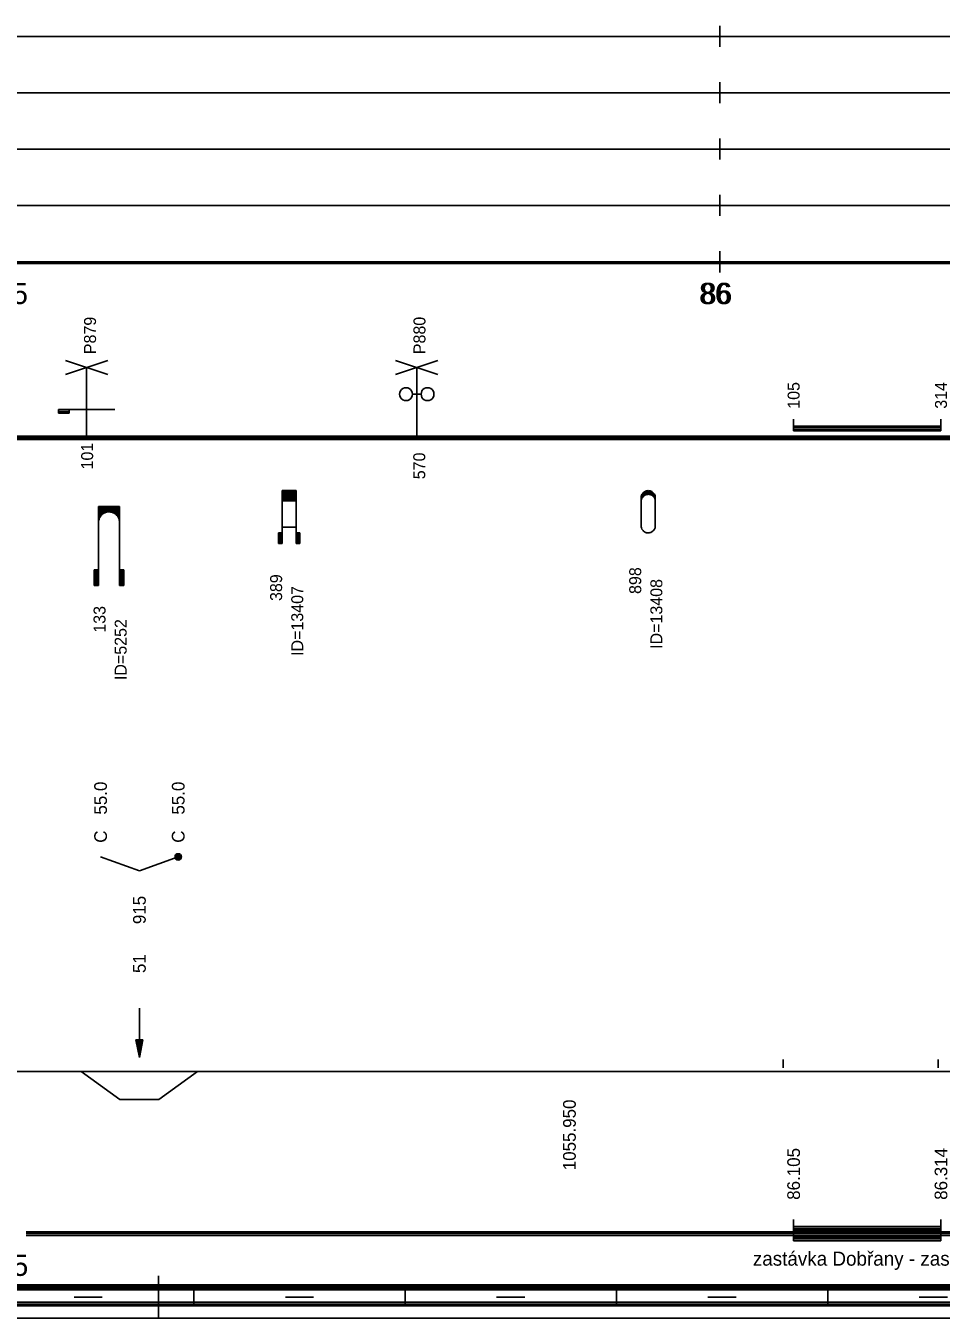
# Model space of a CAD drawing. Extents: x 2 to 10148, y 0 to 380.
# Drawn here: x 8801.2 to 8931.1, y 0 to 183.5 of the extents above; entities that cross this region are included whole.
import ezdxf

# ---------------------------------------------------------------- set-up
doc = ezdxf.new("R2010")
doc.units = 0
for name, color, linetype in [('CARA_S_OBJEKTY', 7, 'Continuous'), ('KRIV1_CARA', 7, 'Continuous'), ('KRIV1_TEXT', 7, 'Continuous'), ('L_OBJEKTY_TEXT', 7, 'Continuous'), ('L_OBJEKTY_TVAR', 7, 'Continuous'), ('OBJEKTY_TEXT', 7, 'Continuous'), ('OBJEKTY_TVAR', 7, 'Continuous'), ('RAM', 7, 'Continuous'), ('RYCHL_RASTR', 7, 'Continuous'), ('RYCHL_STAN', 7, 'Continuous'), ('STAN_CARA', 7, 'Continuous'), ('STAN_TEXT', 7, 'Continuous')]:
    doc.layers.add(name, color=color, linetype=linetype)

msp = doc.modelspace()

# ---------------------------------------------------------------- linework, layer by layer
for p, q in [((8908.68, 36.75), (8908.68, 35.55)), ((8930.68, 36.75), (8930.68, 35.55))]:
    msp.add_line(p, q)
at = {"layer": 'CARA_S_OBJEKTY'}
for p, q in [((8072.18, 125.25), (9138.15, 125.25)), ((8072.18, 125), (9138.15, 125)), ((8072.18, 124.75), (9138.15, 124.75))]:
    msp.add_line(p, q, dxfattribs=at)
at = {"layer": 'KRIV1_CARA'}
for p, q in [((8072.18, 35), (9138.15, 35)), ((8809.02, 35), (8814.52, 31.07)), ((8820.04, 31.07), (8825.54, 35)), ((8814.52, 31.07), (8820.04, 31.07))]:
    msp.add_line(p, q, dxfattribs=at)
at = {"layer": 'KRIV1_TEXT'}
for p, q in [((8817.28, 63.5), (8811.77, 65.5)), ((8817.28, 63.5), (8822.79, 65.5)), ((8817.28, 44), (8817.28, 42.2)), ((8817.28, 42.2), (8817.28, 40)), ((8816.78, 39.5), (8817.28, 37)), ((8816.78, 39.5), (8817.78, 39.5)), ((8816.88, 39.5), (8817.28, 37.5)), ((8816.98, 39.5), (8817.28, 38)), ((8817.08, 39.5), (8817.28, 38.5)), ((8817.18, 39.5), (8817.28, 39)), ((8817.28, 40), (8817.28, 37)), ((8817.78, 39.5), (8817.28, 37)), ((8817.68, 39.5), (8817.28, 37.5)), ((8817.58, 39.5), (8817.28, 38)), ((8817.48, 39.5), (8817.28, 38.5)), ((8817.38, 39.5), (8817.28, 39)), ((8817.28, 39.5), (8817.28, 39.5)), ((8817.28, 39.5), (8817.28, 39.5))]:
    msp.add_line(p, q, dxfattribs=at)
for radius in [0.45, 0.3, 0.15]:
    msp.add_circle((8822.79, 65.5), radius, dxfattribs=at)
at = {"layer": 'L_OBJEKTY_TVAR'}
for p, q in [((8910.16, 126), (8910.16, 127.67)), ((8910.16, 126.67), (8931.08, 126.67)), ((8931.08, 126), (8931.08, 127.67)), ((8910.16, 126.5), (8931.08, 126.5)), ((8910.16, 126.25), (8931.08, 126.25)), ((8910.16, 126), (8931.08, 126)), ((8910.16, 11), (8910.16, 14)), ((8910.16, 13), (8931.08, 13)), ((8931.08, 11), (8931.08, 14)), ((8910.16, 12.75), (8931.08, 12.75)), ((8910.16, 12.5), (8931.08, 12.5)), ((8910.16, 12.25), (8931.08, 12.25)), ((8910.16, 12), (8931.08, 12)), ((8910.16, 11.75), (8931.08, 11.75)), ((8910.16, 11.5), (8931.08, 11.5)), ((8910.16, 11.25), (8931.08, 11.25)), ((8910.16, 11), (8931.08, 11))]:
    msp.add_line(p, q, dxfattribs=at)
at = {"layer": 'OBJEKTY_TVAR'}
for p, q in [((8806.79, 134), (8812.79, 136)), ((8806.79, 136), (8812.79, 134)), ((8853.66, 134), (8859.66, 136)), ((8853.66, 136), (8859.66, 134)), ((8809.79, 125), (8809.79, 135)), ((8856.66, 125), (8856.66, 135)), ((8854.25, 131.44), (8854.22, 131.2)), ((8854.22, 131.2), (8854.25, 130.97)), ((8854.34, 131.66), (8854.25, 131.44)), ((8854.25, 130.97), (8854.34, 130.75)), ((8854.49, 131.85), (8854.34, 131.66)), ((8854.34, 130.75), (8854.49, 130.56)), ((8854.68, 131.99), (8854.49, 131.85)), ((8854.49, 130.56), (8854.68, 130.41)), ((8854.9, 132.08), (8854.68, 131.99)), ((8854.68, 130.41), (8854.9, 130.32)), ((8855.13, 132.12), (8854.9, 132.08)), ((8854.9, 130.32), (8855.13, 130.29)), ((8855.37, 132.08), (8855.13, 132.12)), ((8855.13, 130.29), (8855.37, 130.32)), ((8855.59, 131.99), (8855.37, 132.08)), ((8855.37, 130.32), (8855.59, 130.41)), ((8855.78, 131.85), (8855.59, 131.99)), ((8855.59, 130.41), (8855.78, 130.56)), ((8855.92, 131.66), (8855.78, 131.85)), ((8855.78, 130.56), (8855.92, 130.75)), ((8856.01, 131.44), (8855.92, 131.66)), ((8855.92, 130.75), (8856.01, 130.97)), ((8856.04, 131.2), (8856.01, 131.44)), ((8856.01, 130.97), (8856.04, 131.2)), ((8857.28, 131.2), (8856.04, 131.2)), ((8857.28, 131.2), (8857.31, 131.44)), ((8857.31, 130.97), (8857.28, 131.2)), ((8857.31, 131.44), (8857.4, 131.66)), ((8857.4, 130.75), (8857.31, 130.97)), ((8857.4, 131.66), (8857.54, 131.85)), ((8857.54, 130.56), (8857.4, 130.75)), ((8857.54, 131.85), (8857.73, 131.99)), ((8857.73, 130.41), (8857.54, 130.56)), ((8857.73, 131.99), (8857.95, 132.08)), ((8857.95, 130.32), (8857.73, 130.41)), ((8857.95, 132.08), (8858.19, 132.12)), ((8858.19, 130.29), (8857.95, 130.32)), ((8858.19, 132.12), (8858.42, 132.08)), ((8858.42, 130.32), (8858.19, 130.29)), ((8858.42, 132.08), (8858.64, 131.99)), ((8858.64, 130.41), (8858.42, 130.32)), ((8858.64, 131.99), (8858.83, 131.85)), ((8858.83, 130.56), (8858.64, 130.41)), ((8858.83, 131.85), (8858.98, 131.66)), ((8858.98, 130.75), (8858.83, 130.56)), ((8858.98, 131.66), (8859.07, 131.44)), ((8859.07, 130.97), (8858.98, 130.75)), ((8859.07, 131.44), (8859.1, 131.2)), ((8859.1, 131.2), (8859.07, 130.97)), ((8805.79, 128.5), (8805.79, 129)), ((8805.79, 129), (8807.29, 129)), ((8807.29, 128.75), (8805.79, 128.75)), ((8807.29, 128.5), (8805.79, 128.5)), ((8807.29, 129), (8807.29, 128.5)), ((8807.29, 129), (8807.79, 129)), ((8807.79, 129), (8808.79, 129)), ((8808.79, 129), (8809.79, 129)), ((8809.79, 129), (8810.79, 129)), ((8810.79, 129), (8811.79, 129)), ((8811.79, 129), (8812.79, 129)), ((8812.79, 129), (8813.79, 129)), ((8837.54, 110), (8837.54, 117.5)), ((8837.54, 117.5), (8839.54, 117.5)), ((8837.54, 117.45), (8839.54, 117.45)), ((8839.54, 117.5), (8839.54, 110)), ((8889.16, 117.43), (8889.28, 117.47)), ((8889.21, 117.45), (8889.83, 117.45)), ((8889.28, 117.47), (8889.42, 117.49)), ((8889.42, 117.49), (8889.53, 117.5)), ((8889.53, 117.5), (8889.66, 117.49)), ((8889.66, 117.49), (8889.79, 117.46)), ((8889.79, 117.46), (8889.9, 117.43)), ((8837.54, 117.4), (8839.54, 117.4)), ((8837.54, 117.35), (8839.54, 117.35)), ((8837.54, 117.3), (8839.54, 117.3)), ((8837.54, 117.25), (8839.54, 117.25)), ((8837.54, 117.2), (8839.54, 117.2)), ((8837.54, 117.15), (8839.54, 117.15)), ((8837.54, 117.1), (8839.54, 117.1)), ((8837.54, 117.05), (8839.54, 117.05)), ((8837.54, 117), (8839.54, 117)), ((8837.54, 116.95), (8839.54, 116.95)), ((8837.54, 116.9), (8839.54, 116.9)), ((8837.54, 116.85), (8839.54, 116.85)), ((8837.54, 116.8), (8839.54, 116.8)), ((8837.54, 116.75), (8839.54, 116.75)), ((8837.54, 116.7), (8839.54, 116.7)), ((8837.54, 116.65), (8839.54, 116.65)), ((8837.54, 116.6), (8839.54, 116.6)), ((8837.54, 116.55), (8839.54, 116.55)), ((8837.54, 116.5), (8839.54, 116.5)), ((8837.54, 116.45), (8839.54, 116.45)), ((8837.54, 116.4), (8839.54, 116.4)), ((8837.54, 116.35), (8839.54, 116.35)), ((8837.54, 116.3), (8839.54, 116.3)), ((8837.54, 116.25), (8839.54, 116.25)), ((8837.54, 116.2), (8839.54, 116.2)), ((8837.54, 116.15), (8839.54, 116.15)), ((8837.54, 116.1), (8839.54, 116.1)), ((8837.54, 116.05), (8839.54, 116.05)), ((8888.52, 116.5), (8888.53, 116.65)), ((8888.52, 116.55), (8888.7, 116.55)), ((8888.52, 112.5), (8888.52, 116.5)), ((8888.52, 116.5), (8888.67, 116.5)), ((8888.52, 116.45), (8888.64, 116.45)), ((8888.52, 116.4), (8888.61, 116.4)), ((8888.52, 116.35), (8888.59, 116.35)), ((8888.52, 116.3), (8888.57, 116.3)), ((8888.52, 116.25), (8888.56, 116.25)), ((8888.52, 116.2), (8888.55, 116.2)), ((8888.52, 116.15), (8888.54, 116.15)), ((8888.52, 115.98), (8888.53, 116.13)), ((8888.52, 116.1), (8888.53, 116.1)), ((8888.53, 116.65), (8888.57, 116.81)), ((8888.53, 116.65), (8888.78, 116.65)), ((8888.53, 116.6), (8888.74, 116.6)), ((8888.53, 116.13), (8888.57, 116.28)), ((8888.54, 116.7), (8888.83, 116.7)), ((8888.55, 116.75), (8888.89, 116.75)), ((8888.57, 116.81), (8888.63, 116.95)), ((8888.57, 116.8), (8888.95, 116.8)), ((8888.57, 116.28), (8888.63, 116.43)), ((8888.58, 116.85), (8889.03, 116.85)), ((8888.6, 116.9), (8889.14, 116.9)), ((8888.63, 116.95), (8888.69, 117.06)), ((8888.63, 116.95), (8889.29, 116.95)), ((8888.63, 116.43), (8888.69, 116.53)), ((8888.65, 117), (8890.39, 117)), ((8888.68, 117.05), (8890.36, 117.05)), ((8888.69, 117.06), (8888.78, 117.18)), ((8888.69, 116.53), (8888.78, 116.65)), ((8888.72, 117.1), (8890.32, 117.1)), ((8888.76, 117.15), (8890.28, 117.15)), ((8888.78, 117.18), (8888.87, 117.26)), ((8888.78, 116.65), (8888.87, 116.74)), ((8888.81, 117.2), (8890.23, 117.2)), ((8888.86, 117.25), (8890.18, 117.25)), ((8888.87, 117.26), (8889, 117.35)), ((8888.87, 116.74), (8889, 116.83)), ((8888.92, 117.3), (8890.12, 117.3)), ((8888.99, 117.35), (8890.05, 117.35)), ((8889, 117.35), (8889.13, 117.42)), ((8889, 116.83), (8889.13, 116.9)), ((8889.08, 117.4), (8889.96, 117.4)), ((8889.13, 117.42), (8889.16, 117.43)), ((8889.13, 116.9), (8889.16, 116.91)), ((8889.16, 116.91), (8889.28, 116.95)), ((8889.28, 116.95), (8889.42, 116.97)), ((8889.42, 116.97), (8889.53, 116.98)), ((8889.53, 116.98), (8889.66, 116.97)), ((8889.66, 116.97), (8889.79, 116.94)), ((8889.75, 116.95), (8890.41, 116.95)), ((8889.79, 116.94), (8889.9, 116.9)), ((8889.9, 117.43), (8890.01, 117.37)), ((8889.9, 116.9), (8890.44, 116.9)), ((8889.9, 116.9), (8890.01, 116.85)), ((8890.01, 117.37), (8890.08, 117.32)), ((8890.01, 116.85), (8890.46, 116.85)), ((8890.01, 116.85), (8890.08, 116.8)), ((8890.08, 117.32), (8890.23, 117.21)), ((8890.08, 116.8), (8890.23, 116.68)), ((8890.09, 116.8), (8890.47, 116.8)), ((8890.15, 116.75), (8890.49, 116.75)), ((8890.21, 116.7), (8890.5, 116.7)), ((8890.23, 117.21), (8890.31, 117.11)), ((8890.23, 116.68), (8890.31, 116.59)), ((8890.26, 116.65), (8890.51, 116.65)), ((8890.3, 116.6), (8890.51, 116.6)), ((8890.31, 117.11), (8890.4, 116.98)), ((8890.31, 116.59), (8890.4, 116.46)), ((8890.34, 116.55), (8890.52, 116.55)), ((8890.37, 116.5), (8890.52, 116.5)), ((8890.4, 116.98), (8890.44, 116.89)), ((8890.4, 116.46), (8890.44, 116.37)), ((8890.4, 116.45), (8890.52, 116.45)), ((8890.43, 116.4), (8890.52, 116.4)), ((8890.44, 116.89), (8890.48, 116.77)), ((8890.44, 116.37), (8890.48, 116.24)), ((8890.45, 116.35), (8890.52, 116.35)), ((8890.47, 116.3), (8890.52, 116.3)), ((8890.48, 116.77), (8890.51, 116.65)), ((8890.48, 116.25), (8890.52, 116.25)), ((8890.48, 116.24), (8890.51, 116.13)), ((8890.49, 116.2), (8890.52, 116.2)), ((8890.5, 116.15), (8890.52, 116.15)), ((8890.51, 116.65), (8890.52, 116.56)), ((8890.51, 116.13), (8890.52, 116.03)), ((8890.51, 116.1), (8890.52, 116.1)), ((8890.52, 116.56), (8890.52, 116.5)), ((8890.52, 116.5), (8890.52, 112.5)), ((8890.52, 116.03), (8890.52, 115.98)), ((8811.47, 104.01), (8811.47, 115.26)), ((8814.47, 115.26), (8811.47, 115.26)), ((8811.47, 115.18), (8814.47, 115.18)), ((8811.47, 115.11), (8814.47, 115.11)), ((8811.47, 115.03), (8814.47, 115.03)), ((8811.47, 114.96), (8814.47, 114.96)), ((8811.47, 114.88), (8814.47, 114.88)), ((8811.47, 114.81), (8814.47, 114.81)), ((8811.47, 114.73), (8814.47, 114.73)), ((8811.47, 114.66), (8814.47, 114.66)), ((8811.47, 114.58), (8814.47, 114.58)), ((8811.47, 114.51), (8814.47, 114.51)), ((8811.47, 114.43), (8812.63, 114.43)), ((8811.47, 114.36), (8812.39, 114.36)), ((8811.47, 114.28), (8812.24, 114.28)), ((8811.47, 114.21), (8812.12, 114.21)), ((8811.47, 114.13), (8812.02, 114.13)), ((8811.47, 114.06), (8811.93, 114.06)), ((8811.47, 113.98), (8811.86, 113.98)), ((8811.47, 113.91), (8811.8, 113.91)), ((8811.47, 113.83), (8811.74, 113.83)), ((8811.69, 113.76), (8811.8, 113.91)), ((8811.8, 113.91), (8811.93, 114.06)), ((8811.93, 114.06), (8812.01, 114.13)), ((8812.01, 114.13), (8812.11, 114.2)), ((8812.11, 114.2), (8812.24, 114.28)), ((8812.24, 114.28), (8812.39, 114.36)), ((8812.39, 114.36), (8812.63, 114.43)), ((8812.63, 114.43), (8812.84, 114.47)), ((8812.84, 114.47), (8813.09, 114.47)), ((8813.09, 114.47), (8813.23, 114.45)), ((8813.23, 114.45), (8813.31, 114.43)), ((8813.31, 114.43), (8814.47, 114.43)), ((8813.31, 114.43), (8813.55, 114.36)), ((8813.55, 114.36), (8814.47, 114.36)), ((8813.55, 114.36), (8813.7, 114.28)), ((8813.7, 114.28), (8814.47, 114.28)), ((8813.7, 114.28), (8813.82, 114.21)), ((8813.82, 114.21), (8814.47, 114.21)), ((8813.82, 114.21), (8813.92, 114.13)), ((8813.92, 114.13), (8814.47, 114.13)), ((8813.92, 114.13), (8814.01, 114.06)), ((8814.01, 114.06), (8814.47, 114.06)), ((8814.01, 114.06), (8814.08, 113.98)), ((8814.08, 113.98), (8814.47, 113.98)), ((8814.08, 113.98), (8814.14, 113.91)), ((8814.14, 113.91), (8814.46, 113.91)), ((8814.14, 113.91), (8814.2, 113.83)), ((8814.2, 113.83), (8814.47, 113.83)), ((8814.2, 113.83), (8814.29, 113.68)), ((8814.47, 115.26), (8814.47, 104.01)), ((8811.47, 113.76), (8811.69, 113.76)), ((8811.47, 113.68), (8811.65, 113.68)), ((8811.47, 113.61), (8811.61, 113.61)), ((8811.47, 113.53), (8811.58, 113.53)), ((8811.47, 113.46), (8811.55, 113.46)), ((8811.47, 113.38), (8811.53, 113.38)), ((8811.47, 113.31), (8811.51, 113.31)), ((8811.47, 113.23), (8811.49, 113.23)), ((8811.47, 113.16), (8811.48, 113.16)), ((8811.47, 112.98), (8811.48, 113.12)), ((8811.48, 113.12), (8811.5, 113.29)), ((8811.5, 113.29), (8811.55, 113.47)), ((8811.55, 113.47), (8811.62, 113.62)), ((8811.62, 113.62), (8811.69, 113.76)), ((8814.25, 113.76), (8814.47, 113.76)), ((8814.29, 113.68), (8814.47, 113.68)), ((8814.29, 113.68), (8814.36, 113.53)), ((8814.33, 113.61), (8814.47, 113.61)), ((8814.36, 113.53), (8814.47, 113.53)), ((8814.36, 113.53), (8814.41, 113.38)), ((8814.39, 113.46), (8814.47, 113.46)), ((8814.41, 113.38), (8814.47, 113.38)), ((8814.41, 113.38), (8814.45, 113.23)), ((8814.43, 113.31), (8814.47, 113.31)), ((8814.45, 113.23), (8814.47, 113.23)), ((8814.45, 113.23), (8814.47, 112.98)), ((8814.46, 113.16), (8814.47, 113.16)), ((8837.54, 112.31), (8839.54, 112.31)), ((8888.52, 112.5), (8888.53, 112.35)), ((8888.53, 112.35), (8888.57, 112.2)), ((8888.57, 112.2), (8888.63, 112.05)), ((8888.63, 112.05), (8888.69, 111.95)), ((8888.69, 111.95), (8888.78, 111.83)), ((8890.31, 111.9), (8890.4, 112.02)), ((8890.4, 112.02), (8890.44, 112.11)), ((8890.44, 112.11), (8890.48, 112.24)), ((8890.48, 112.24), (8890.51, 112.35)), ((8890.51, 112.35), (8890.52, 112.45)), ((8890.52, 112.45), (8890.52, 112.5)), ((8837.04, 111.5), (8837.54, 111.5)), ((8837.04, 111.5), (8837.04, 110)), ((8837.09, 111.5), (8837.09, 110)), ((8837.14, 111.5), (8837.14, 110)), ((8837.19, 111.5), (8837.19, 110)), ((8837.24, 111.5), (8837.24, 110)), ((8837.29, 111.5), (8837.29, 110)), ((8837.34, 111.5), (8837.34, 110)), ((8837.39, 111.5), (8837.39, 110)), ((8837.44, 111.5), (8837.44, 110)), ((8837.49, 111.5), (8837.49, 110)), ((8840.04, 111.5), (8839.54, 111.5)), ((8839.59, 111.5), (8839.59, 110)), ((8839.64, 111.5), (8839.64, 110)), ((8839.69, 111.5), (8839.69, 110)), ((8839.74, 111.5), (8839.74, 110)), ((8839.79, 111.5), (8839.79, 110)), ((8839.84, 111.5), (8839.84, 110)), ((8839.89, 111.5), (8839.89, 110)), ((8839.94, 111.5), (8839.94, 110)), ((8839.99, 111.5), (8839.99, 110)), ((8840.04, 111.5), (8840.04, 110)), ((8888.78, 111.83), (8888.87, 111.74)), ((8888.87, 111.74), (8889, 111.65)), ((8889, 111.65), (8889.13, 111.58)), ((8889.13, 111.58), (8889.16, 111.57)), ((8889.16, 111.57), (8889.28, 111.53)), ((8889.28, 111.53), (8889.42, 111.51)), ((8889.42, 111.51), (8889.53, 111.5)), ((8889.53, 111.5), (8889.66, 111.51)), ((8889.66, 111.51), (8889.79, 111.54)), ((8889.79, 111.54), (8889.9, 111.58)), ((8889.9, 111.58), (8890.01, 111.63)), ((8890.01, 111.63), (8890.08, 111.68)), ((8890.08, 111.68), (8890.23, 111.8)), ((8890.23, 111.8), (8890.31, 111.9)), ((8837.54, 110), (8837.04, 110)), ((8839.54, 110), (8840.04, 110)), ((8810.87, 106.26), (8811.47, 106.26)), ((8810.87, 106.26), (8810.87, 104.01)), ((8810.94, 106.26), (8810.94, 104.01)), ((8811.02, 106.26), (8811.02, 104.01)), ((8811.09, 106.26), (8811.09, 104.01)), ((8811.17, 106.26), (8811.17, 104.01)), ((8811.24, 106.26), (8811.24, 104.01)), ((8811.32, 106.26), (8811.32, 104.01)), ((8811.39, 106.26), (8811.39, 104.01)), ((8815.07, 106.26), (8814.47, 106.26)), ((8814.55, 106.26), (8814.55, 104.01)), ((8814.62, 106.26), (8814.62, 104.01)), ((8814.7, 106.26), (8814.7, 104.01)), ((8814.77, 106.26), (8814.77, 104.01)), ((8814.85, 106.26), (8814.85, 104.01)), ((8814.92, 106.26), (8814.92, 104.01)), ((8815, 106.26), (8815, 104.01)), ((8815.07, 106.26), (8815.07, 104.01)), ((8811.47, 104.01), (8810.87, 104.01)), ((8814.47, 104.01), (8815.07, 104.01))]:
    msp.add_line(p, q, dxfattribs=at)
at = {"layer": 'RAM'}
for p, q in [((8820, 0), (8820, 6)), ((8072.18, 4.75), (9138.15, 4.75)), ((8072.18, 4.5), (9138.15, 4.5)), ((8072.18, 4.25), (9138.15, 4.25)), ((8072.18, 4), (9138.15, 4)), ((8825, 2), (8825, 4)), ((8855, 2), (8855, 4)), ((8885, 2), (8885, 4)), ((8915, 2), (8915, 4)), ((8072.18, 2.25), (9138.15, 2.25)), ((8072.18, 2), (9138.15, 2)), ((8808, 3), (8812, 3)), ((8838, 3), (8842, 3)), ((8868, 3), (8872, 3)), ((8898, 3), (8902, 3)), ((8928, 3), (8932, 3)), ((8072.18, 1.75), (9138.15, 1.75)), ((8072.18, 0), (9138.15, 0))]:
    msp.add_line(p, q, dxfattribs=at)
at = {"layer": 'RYCHL_RASTR'}
for p, q in [((8899.68, 180.5), (8899.68, 183.5)), ((8072.18, 182), (9140.39, 182)), ((8899.68, 172.5), (8899.68, 175.5)), ((8072.18, 174), (9140.39, 174)), ((8899.68, 164.5), (8899.68, 167.5)), ((8072.18, 166), (9140.39, 166)), ((8072.18, 158), (9140.39, 158)), ((8899.68, 156.5), (8899.68, 159.5)), ((8899.68, 148.5), (8899.68, 151.5)), ((8072.18, 150), (9138.15, 150)), ((8072.18, 149.75), (9138.15, 149.75))]:
    msp.add_line(p, q, dxfattribs=at)
at = {"layer": 'STAN_CARA'}
for p, q in [((8801.18, 12.25), (9138.15, 12.25)), ((8801.18, 12), (9138.15, 12)), ((8801.18, 12), (9138.15, 12)), ((8801.18, 11.75), (9138.15, 11.75))]:
    msp.add_line(p, q, dxfattribs=at)

# ---------------------------------------------------------------- texts
at = {"layer": 'KRIV1_TEXT'}
for s, p in [('55.0', (8812.67, 71.5)), ('55.0', (8823.69, 71.5)), ('C', (8812.67, 67.5)), ('C', (8823.69, 67.5)), ('915', (8818.18, 55.95)), ('51', (8818.18, 49)), ('1055.950', (8879.23, 21))]:
    msp.add_text(s, height=1.8, rotation=90, dxfattribs=at).set_placement(p)
at = {"layer": 'L_OBJEKTY_TEXT'}
for s, height, p in [('105', 1.7, (8911.01, 129.13)), ('314', 1.7, (8931.93, 129.13)), ('86.105', 1.8, (8911.06, 16.8)), ('86.314', 1.8, (8931.98, 16.8))]:
    msp.add_text(s, height=height, rotation=90, dxfattribs=at).set_placement(p)
msp.add_text('zastávka Dobřany - zastávka', height=2, dxfattribs=at).set_placement((8904.37, 7.45))
at = {"layer": 'OBJEKTY_TEXT'}
for s, p in [('P879', (8811.12, 136.88)), ('P880', (8857.89, 136.88)), ('101', (8810.71, 120.51)), ('570', (8857.86, 119.12)), ('898', (8888.52, 102.83)), ('389', (8837.54, 101.83)), ('ID=13408', (8891.52, 95.03)), ('ID=13407', (8840.54, 94.03)), ('133', (8812.47, 97.33)), ('ID=5252', (8815.47, 90.6))]:
    msp.add_text(s, height=1.7, rotation=90, dxfattribs=at).set_placement(p)
at = {"layer": 'RYCHL_STAN'}
for s, p in [('85', (8796.99, 144)), ('86', (8896.74, 144)), ('86', (8896.99, 144))]:
    msp.add_text(s, height=3, dxfattribs=at).set_placement(p)
at = {"layer": 'STAN_TEXT'}
msp.add_text('85', height=3, dxfattribs=at).set_placement((8797.04, 6))

doc.saveas('drawing.dxf')
